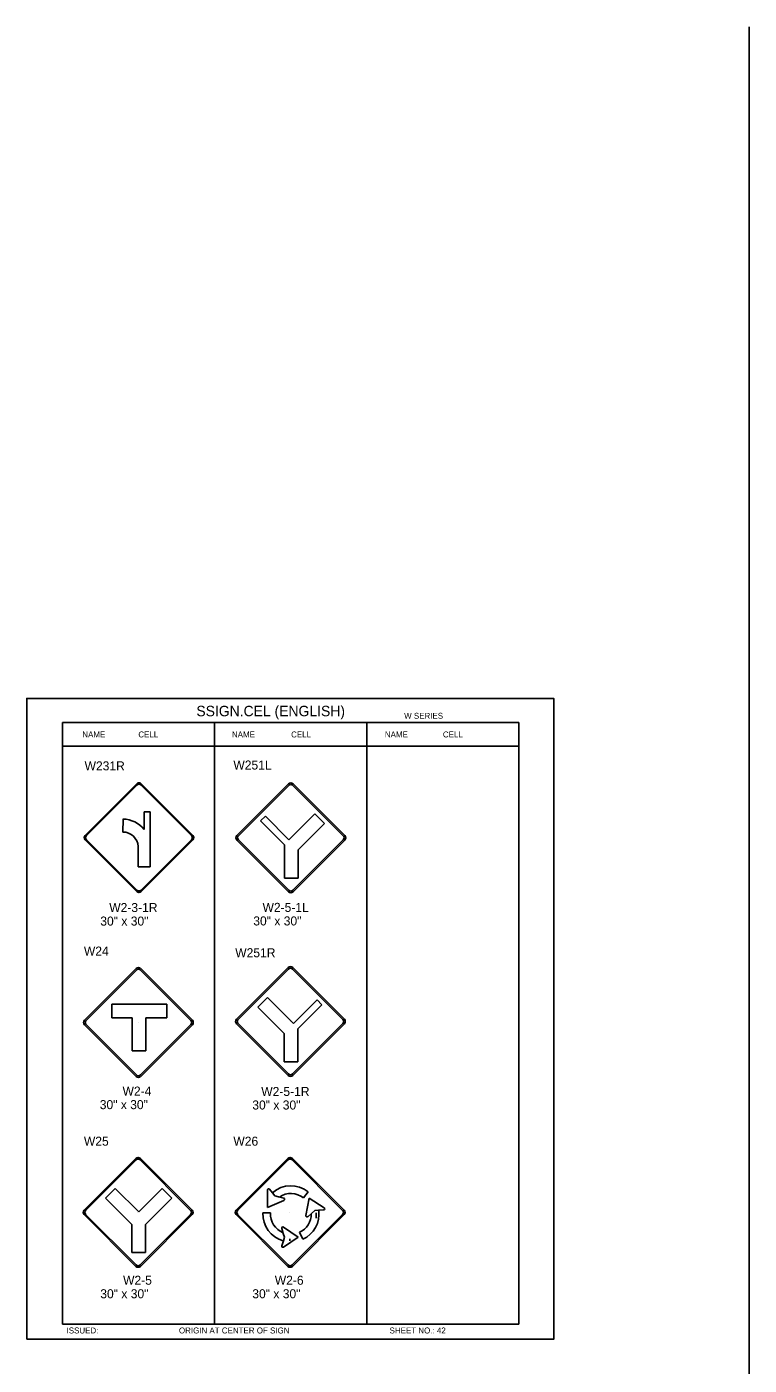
# Model space of a CAD drawing. Extents: x -5299 to 22597, y -19549 to -1808.
# Drawn here: x 4241 to 5202, y -3658 to -1878 of the extents above; entities that cross this region are included whole.
import ezdxf

# ---------------------------------------------------------------- set-up
doc = ezdxf.new("R2010")
doc.units = 0
for name, color, linetype in [('Level 1', 7, 'Continuous'), ('Level 2', 7, 'Continuous'), ('Level 3', 7, 'Continuous'), ('Level 62', 7, 'Continuous')]:
    doc.layers.add(name, color=color, linetype=linetype)

msp = doc.modelspace()

# ---------------------------------------------------------------- linework, layer by layer
at = {"layer": 'Level 1'}
for p, q in [((4895.6, -2802.9), (4288.6, -2802.9)), ((4288.6, -2802.9), (4288.6, -3602.9)), ((4490.9, -2802.9), (4490.9, -3602.9)), ((4693.6, -2802.9), (4693.6, -3602.9)), ((4895.6, -2802.9), (4895.6, -3602.9)), ((4490.9, -2834.6), (4288.6, -2834.6)), ((4693.3, -2834.6), (4490.9, -2834.6)), ((4895.6, -2834.6), (4693.3, -2834.6)), ((4318.6, -2953.1), (4387.4, -2884.3)), ((4320.6, -2953.3), (4387.6, -2886.3)), ((4393.1, -2886.3), (4460.1, -2953.3)), ((4393.3, -2884.3), (4462.1, -2953.1)), ((4520.6, -2953.2), (4589.3, -2884.5)), ((4522.6, -2953.5), (4589.6, -2886.5)), ((4595.1, -2886.5), (4662.1, -2953.5)), ((4595.3, -2884.5), (4664.1, -2953.3)), ((4369.1, -2931.3), (4368.9, -2948.6)), ((4397.3, -2945.3), (4397.3, -2921.8)), ((4405.2, -2921.8), (4397.3, -2921.8)), ((4405.2, -2994.9), (4405.2, -2921.8)), ((4552.2, -2933.9), (4558.6, -2927.5)), ((4552.2, -2933.9), (4584, -2965.7)), ((4558.6, -2927.5), (4589.9, -2958.8)), ((4589.9, -2958.8), (4624.4, -2924.3)), ((4624.4, -2924.3), (4637.3, -2937.1)), ((4637.3, -2937.1), (4602.2, -2972.2)), ((4387.4, -3027.8), (4318.6, -2959)), ((4387.6, -3025.8), (4320.6, -2958.8)), ((4389.4, -2994.9), (4389.4, -2968)), ((4389.9, -2955.8), (4389.9, -2955.8)), ((4460.1, -2958.8), (4393.1, -3025.8)), ((4462.1, -2959), (4393.3, -3027.8)), ((4589.3, -3028), (4520.6, -2959.2)), ((4589.6, -3026), (4522.6, -2959)), ((4584, -3009.8), (4584, -2965.7)), ((4591.9, -2956), (4591.9, -2956)), ((4662.1, -2959), (4595.1, -3026)), ((4664.1, -2959.2), (4595.3, -3028)), ((4602.2, -2972.2), (4602.2, -3009.8)), ((4389.4, -2994.9), (4405.2, -2994.9)), ((4602.2, -3009.8), (4584, -3009.8)), ((4317.9, -3198.9), (4386.6, -3130.1)), ((4319.9, -3199.1), (4386.9, -3132.1)), ((4392.4, -3132.1), (4459.4, -3199.1)), ((4392.6, -3130.1), (4461.4, -3198.9)), ((4520.1, -3197.5), (4588.9, -3128.8)), ((4522.1, -3197.8), (4589.1, -3130.8)), ((4594.6, -3130.8), (4661.6, -3197.8)), ((4594.9, -3128.8), (4663.6, -3197.5)), ((4354.3, -3195.6), (4354.3, -3177.4)), ((4354.3, -3177.4), (4427.2, -3177.4)), ((4427.2, -3177.4), (4427.2, -3195.6)), ((4548.5, -3181.4), (4561.3, -3168.6)), ((4583.6, -3216.5), (4548.5, -3181.4)), ((4561.3, -3168.6), (4596, -3203.2)), ((4627.2, -3171.8), (4596, -3203.2)), ((4633.6, -3178.2), (4601.7, -3210.4)), ((4627.2, -3171.8), (4633.6, -3178.2)), ((4381.4, -3195.6), (4354.3, -3195.6)), ((4381.4, -3239.5), (4381.4, -3195.6)), ((4389.2, -3201.6), (4389.2, -3201.6)), ((4427.2, -3195.6), (4399.6, -3195.6)), ((4399.6, -3195.6), (4399.6, -3239.5)), ((4588.9, -3272.3), (4520.1, -3203.5)), ((4589.1, -3270.3), (4522.1, -3203.3)), ((4591.5, -3200.2), (4591.5, -3200.2)), ((4661.6, -3203.3), (4594.6, -3270.3)), ((4663.6, -3203.5), (4594.9, -3272.3)), ((4386.6, -3273.6), (4317.9, -3204.8)), ((4386.9, -3271.6), (4319.9, -3204.6)), ((4459.4, -3204.6), (4392.4, -3271.6)), ((4461.4, -3204.8), (4392.6, -3273.6)), ((4583.6, -3254.1), (4583.6, -3216.5)), ((4601.7, -3210.4), (4601.7, -3254.1)), ((4399.6, -3239.5), (4381.4, -3239.5)), ((4601.7, -3254.1), (4583.6, -3254.1)), ((4317.4, -3451.4), (4386.2, -3382.6)), ((4319.4, -3451.7), (4386.5, -3384.6)), ((4391.9, -3384.6), (4459, -3451.7)), ((4392.2, -3382.6), (4461, -3451.4)), ((4519.6, -3451.4), (4588.4, -3382.6)), ((4521.6, -3451.7), (4588.7, -3384.6)), ((4594.1, -3384.6), (4661.2, -3451.7)), ((4594.4, -3382.6), (4663.2, -3451.4)), ((4345.9, -3435.3), (4358.7, -3422.5)), ((4358.7, -3422.5), (4390, -3453.7)), ((4390, -3453.7), (4421.3, -3422.5)), ((4421.3, -3422.5), (4434.2, -3435.3)), ((4380.9, -3470.4), (4345.9, -3435.3)), ((4434.2, -3435.3), (4399, -3470.4)), ((4386.2, -3526.2), (4317.4, -3457.4)), ((4386.5, -3524.2), (4319.4, -3457.1)), ((4380.9, -3507.9), (4380.9, -3470.4)), ((4388.8, -3454.1), (4388.8, -3454.1)), ((4459, -3457.1), (4391.9, -3524.2)), ((4461, -3457.4), (4392.2, -3526.2)), ((4399, -3470.4), (4399, -3507.9)), ((4588.4, -3526.2), (4519.6, -3457.4)), ((4588.7, -3524.2), (4521.6, -3457.1)), ((4591, -3454.1), (4591, -3454.1)), ((4661.2, -3457.1), (4594.1, -3524.2)), ((4663.2, -3457.4), (4594.4, -3526.2)), ((4399, -3507.9), (4380.9, -3507.9)), ((4895.6, -3602.9), (4288.6, -3602.9))]:
    msp.add_line(p, q, dxfattribs=at)
for centre, radius, start, end in [((4390.3, -2887.3), 4.23, 45, 135), ((4592.3, -2887.5), 4.23, 45, 135), ((4390.3, -2889), 3.88, 45, 135), ((4592.3, -2889.2), 3.88, 45, 135), ((4368.6, -2967.7), 36.4, 37.9634, 89.2683), ((4321.6, -2956), 4.23, 135, 225), ((4323.3, -2956), 3.88, 135, 225), ((4368.9, -2969.1), 20.5, 3.1244, 90.5012), ((4457.4, -2956), 3.88, 315, 45), ((4459.1, -2956), 4.23, 315, 45), ((4523.6, -2956.2), 4.23, 135, 225), ((4525.3, -2956.2), 3.88, 135, 225), ((4659.4, -2956.2), 3.88, 315, 45), ((4661.1, -2956.2), 4.23, 315, 45), ((4390.3, -3023.1), 3.88, 225, 315), ((4390.3, -3024.8), 4.23, 225, 315), ((4592.3, -3025), 4.23, 225, 315), ((4592.3, -3023.3), 3.88, 225, 315), ((4389.6, -3133.1), 4.23, 45, 135), ((4389.6, -3134.8), 3.88, 45, 135), ((4591.9, -3131.8), 4.23, 45, 135), ((4591.9, -3133.5), 3.88, 45, 135), ((4320.9, -3201.9), 4.23, 135, 225), ((4322.6, -3201.9), 3.88, 135, 225), ((4456.7, -3201.9), 3.88, 315, 45), ((4458.4, -3201.9), 4.23, 315, 45), ((4523.1, -3200.5), 4.23, 135, 225), ((4524.8, -3200.5), 3.88, 135, 225), ((4658.9, -3200.5), 3.88, 315, 45), ((4660.6, -3200.5), 4.23, 315, 45), ((4389.6, -3270.6), 4.23, 225, 315), ((4389.6, -3268.9), 3.88, 225, 315), ((4591.9, -3269.3), 4.23, 225, 315), ((4591.9, -3267.6), 3.88, 225, 315), ((4389.2, -3385.6), 4.23, 45, 135), ((4591.4, -3385.6), 4.23, 45, 135), ((4389.2, -3387.4), 3.88, 45, 135), ((4591.4, -3387.4), 3.88, 45, 135), ((4320.4, -3454.4), 4.23, 135, 225), ((4322.2, -3454.4), 3.88, 135, 225), ((4456.2, -3454.4), 3.88, 315, 45), ((4458, -3454.4), 4.23, 315, 45), ((4522.6, -3454.4), 4.23, 135, 225), ((4524.4, -3454.4), 3.88, 135, 225), ((4658.4, -3454.4), 3.88, 315, 45), ((4660.2, -3454.4), 4.23, 315, 45), ((4389.2, -3521.4), 3.88, 225, 315), ((4591.4, -3521.4), 3.88, 225, 315), ((4389.2, -3523.2), 4.23, 225, 315), ((4591.4, -3523.2), 4.23, 225, 315)]:
    msp.add_arc(centre, radius, start, end, dxfattribs=at)
at = {"layer": 'Level 2'}
for p, q in [((4567.9, -3428.4), (4571, -3432.3)), ((4571, -3432.3), (4576.1, -3433.7)), ((4609.2, -3435.1), (4615.6, -3427)), ((4624.3, -3452.1), (4619.5, -3456.2)), ((4629.3, -3451.6), (4624.3, -3452.1)), ((4565.3, -3455.1), (4555, -3455.1)), ((4583.9, -3487.5), (4582.3, -3482.6)), ((4582.4, -3492.3), (4583.9, -3487.5)), ((4604, -3480.9), (4608.4, -3490.2))]:
    msp.add_line(p, q, dxfattribs=at)
for radius, start, end in [(37.4, 51.7534, 131.0986), (27.1, 51.7534, 124.2028), (37.4, 295.3769, 7.3496), (37.4, 178.0239, 254.3823), (27.1, 177.2706, 247.3975), (27.1, 295.3769, 0.4452)]:
    msp.add_arc((4592.4, -3456.4), radius, start, end, dxfattribs=at)
at = {"layer": 'Level 3'}
for p, q in [((5202.1, -1877.7), (5202.1, -9425.7)), ((4561.3, -3447.7), (4561.3, -3424.5)), ((4564, -3423.5), (4567.9, -3428.4)), ((4567.9, -3428.4), (4571, -3432.3)), ((4571, -3432.3), (4576.1, -3433.7)), ((4576.1, -3433.7), (4582.9, -3435.6)), ((4583.1, -3438.6), (4561.3, -3447.7)), ((4612.4, -3458.6), (4616.9, -3435.4)), ((4616.9, -3435.4), (4636.8, -3448.2)), ((4624.3, -3452.1), (4620.4, -3455.5)), ((4629.3, -3451.6), (4624.3, -3452.1)), ((4636.1, -3451.1), (4629.3, -3451.6)), ((4620.4, -3455.5), (4614.9, -3460.1)), ((4626.2, -3455.1), (4626.2, -3462)), ((4626.2, -3455.1), (4626.2, -3459.2)), ((4626.2, -3455.1), (4626.2, -3459.2)), ((4582.3, -3482.6), (4580.2, -3475.7)), ((4583.9, -3487.5), (4582.3, -3482.6)), ((4582.4, -3492.3), (4583.9, -3487.5)), ((4582.5, -3474), (4602.1, -3487.2)), ((4602.1, -3487.2), (4582.6, -3500.5)), ((4580.2, -3498.8), (4582.4, -3492.3)), ((4591.1, -3492.4), (4591.1, -3489.4))]:
    msp.add_line(p, q, dxfattribs=at)
for centre, start, end in [((4562.8, -3424.5), 38.5971, 180.1804), ((4582.5, -3437.1), 292.7128, 74.2238), ((4635.9, -3449.5), 274.8553, 57.2849), ((4613.9, -3458.9), 168.9709, 310.482), ((4581.7, -3475.3), 55.9913, 197.5024), ((4581.7, -3499.2), 161.8757, 304.3053)]:
    msp.add_arc(centre, 1.55, start, end, dxfattribs=at)
at = {"layer": 'Level 62'}
msp.add_lwpolyline([(4241.1, -3623.1), (4942.1, -3623.1), (4942.1, -2770.8), (4241.1, -2770.8)], close=True, dxfattribs=at)

# ---------------------------------------------------------------- texts
at = {"layer": 'Level 2'}
for s, p in [('W231R', (4318, -2866.6)), ('W251L', (4515.9, -2865.5)), ('W24', (4317.1, -3112.9)), ('W251R', (4518.4, -3115.1)), ('W25', (4317.1, -3365.7)), ('W26', (4515.9, -3365.7))]:
    msp.add_text(s, height=12, dxfattribs=at).set_placement(p)
at = {"layer": 'Level 3'}
for s, height, p in [('SSIGN.CEL (ENGLISH)', 13.857, (4466.7, -2794.6)), ('W SERIES', 7.92, (4743.1, -2798)), ('NAME', 7.92, (4315, -2822.8)), ('CELL', 7.92, (4389.5, -2822.8)), ('NAME', 7.92, (4514, -2822.8)), ('CELL', 7.92, (4592.7, -2822.8)), ('NAME', 7.92, (4717.4, -2822.8)), ('CELL', 7.92, (4794.6, -2822.8)), ('W2-3-1R', 12, (4350.8, -3055)), ('W2-5-1L', 12, (4554.7, -3054.8)), ('30" x 30"', 12, (4338.9, -3073)), ('30" x 30"', 12, (4542.4, -3072.8)), ('W2-4', 12, (4368.5, -3299.1)), ('W2-5-1R', 12, (4553, -3299.6)), ('30" x 30"', 12, (4338.2, -3317.1)), ('30" x 30"', 12, (4541.1, -3317.6)), ('W2-5', 12, (4369.2, -3550.6)), ('W2-6', 12, (4571, -3550.6)), ('30" x 30"', 12, (4338.9, -3568.6)), ('30" x 30"', 12, (4541.1, -3568.6)), ('ISSUED:', 7.92, (4294, -3615.4)), ('ORIGIN AT CENTER OF SIGN', 7.918, (4443.5, -3615.4)), ('SHEET NO.: 42', 7.918, (4723.7, -3615.4))]:
    msp.add_text(s, height=height, dxfattribs=at).set_placement(p)

doc.saveas('drawing.dxf')
